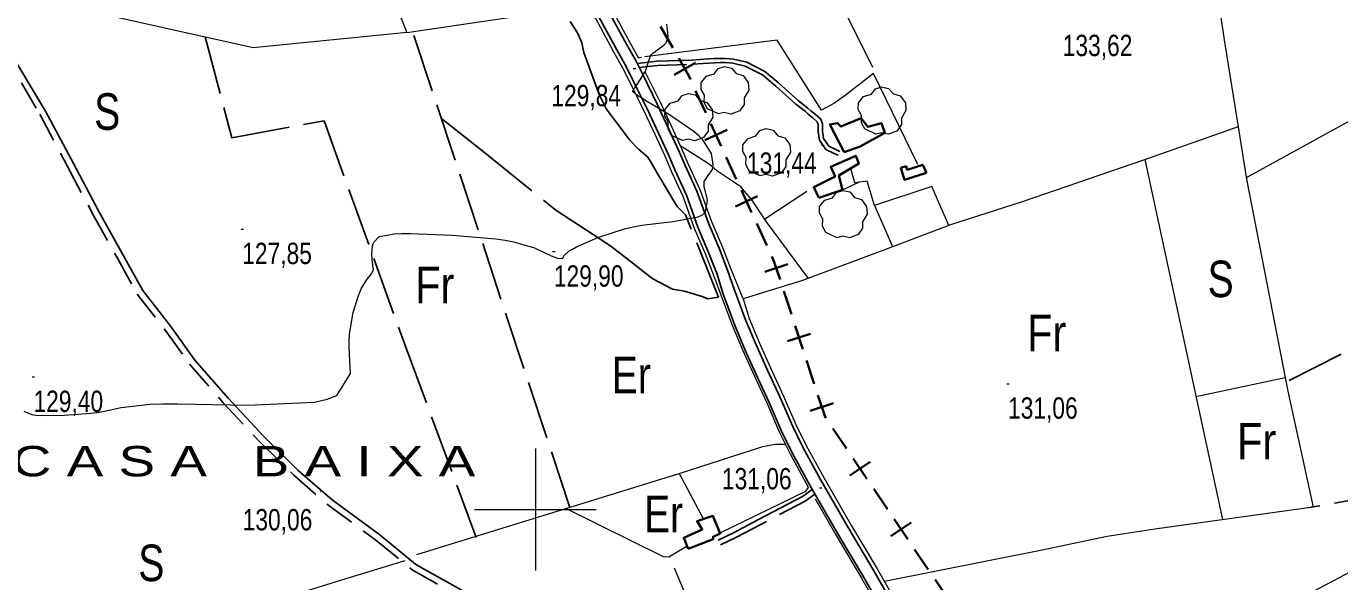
# Model space of a CAD drawing. Extents: x 487425 to 492029, y 4383576 to 4386788.
# Drawn here: x 487791 to 488330, y 4384470 to 4384698 of the extents above; entities that cross this region are included whole.
import ezdxf
from ezdxf.enums import TextEntityAlignment as Align

# ---------------------------------------------------------------- set-up
doc = ezdxf.new("R2010")
doc.units = 0
doc.header["$LTSCALE"] = 4
doc.linetypes.add('LONG_DASHED', pattern=[7.5, 6, -1.5])
doc.linetypes.add('MEDIUM_DASHED', pattern=[4.5, 3, -1.5])
for name, color, linetype, lineweight in [('1', 7, 'Continuous', 13), ('25', 7, 'LONG_DASHED', 25), ('29', 7, 'Continuous', 13), ('34', 7, 'Continuous', 35), ('36', 7, 'Continuous', 25), ('38', 7, 'Continuous', 25), ('47', 7, 'Continuous', 35), ('51', 7, 'Continuous', 13), ('7', 7, 'Continuous', 13), ('9', 7, 'Continuous', 13)]:
    doc.layers.add(name, color=color, linetype=linetype, lineweight=lineweight)
doc.layers.add('31', color=7, linetype='Continuous')
doc.layers.add('5', color=7, linetype='Continuous')

msp = doc.modelspace()

# ---------------------------------------------------------------- linework, layer by layer
at = {"layer": '1'}
for p, q in [((488000, 4384525), (488000, 4384475)), ((487975, 4384500), (488025, 4384500))]:
    msp.add_line(p, q, dxfattribs=at)
at = {"layer": '25'}
for p, q in [((488014.08, 4384500.9), (487949.62, 4384696.1)), ((488357.93, 4384577.1), (488308.32, 4384552.37))]:
    msp.add_line(p, q, dxfattribs=at)
for points in [[(487961.38, 4384660.51), (487979.9, 4384645.85), (488008.45, 4384622.87), (488023.72, 4384612.94), (488030.94, 4384608.06), (488041.95, 4384599.68), (488044.77, 4384597.32), (488048.19, 4384594.66), (488056.32, 4384590.44), (488061.26, 4384589.63), (488068.44, 4384587.38), (488070.9, 4384586.45), (488075.19, 4384587.22), (488061.69, 4384620.91), (488058.35, 4384624.18), (488057.54, 4384625.46), (488050.7, 4384636.94), (488047.68, 4384642.15), (488046.13, 4384644.57), (488042.34, 4384647.92), (488038.78, 4384651.56), (488033.76, 4384658.29), (488029.18, 4384664.34), (488026.17, 4384670.38), (488019.91, 4384687.56), (488019.13, 4384691.54), (488017.23, 4384695.61), (488014.21, 4384700.23)], [(487864.27, 4384693.94), (487875.25, 4384652.59), (487913.21, 4384659.51), (487946.89, 4384566.25), (487975.64, 4384488.5)], [(488360.81, 4384488.24), (488351.85, 4384506.8), (488318.7, 4384500.92)]]:
    msp.add_lwpolyline(points, dxfattribs=at)
at = {"layer": '29'}
for points in [[(488075.27, 4384662.4), (488070.73, 4384664.52), (488069.32, 4384667.06), (488069.42, 4384670.04), (488068.05, 4384672.45), (488068.09, 4384675.2), (488070.25, 4384677.8), (488073.44, 4384678.8), (488075.09, 4384680.99), (488077.66, 4384681.82), (488080.52, 4384681.17), (488082.47, 4384678.9), (488085.28, 4384678.08), (488087.41, 4384675.23), (488087.65, 4384672.1), (488085.77, 4384668.95), (488085.77, 4384666.27), (488083.95, 4384663.66), (488080.33, 4384662.32), (488077.56, 4384662.95)], [(488060.44, 4384651.39), (488055.9, 4384653.51), (488054.49, 4384656.05), (488054.59, 4384659.03), (488053.22, 4384661.44), (488053.26, 4384664.19), (488055.42, 4384666.79), (488058.61, 4384667.79), (488060.26, 4384669.98), (488062.83, 4384670.81), (488065.69, 4384670.16), (488067.64, 4384667.89), (488070.45, 4384667.07), (488072.58, 4384664.22), (488072.82, 4384661.09), (488070.94, 4384657.94), (488070.94, 4384655.26), (488069.12, 4384652.65), (488065.5, 4384651.31), (488062.73, 4384651.94)], [(488139.85, 4384654.09), (488135.31, 4384656.21), (488133.9, 4384658.75), (488134, 4384661.73), (488132.63, 4384664.14), (488132.67, 4384666.89), (488134.83, 4384669.49), (488138.02, 4384670.49), (488139.67, 4384672.68), (488142.24, 4384673.51), (488145.1, 4384672.86), (488147.05, 4384670.59), (488149.86, 4384669.77), (488151.99, 4384666.92), (488152.23, 4384663.79), (488150.35, 4384660.64), (488150.35, 4384657.96), (488148.53, 4384655.35), (488144.91, 4384654.01), (488142.14, 4384654.64)], [(488092.39, 4384636.93), (488087.85, 4384639.05), (488086.44, 4384641.59), (488086.54, 4384644.57), (488085.17, 4384646.98), (488085.21, 4384649.73), (488087.37, 4384652.33), (488090.56, 4384653.33), (488092.21, 4384655.52), (488094.78, 4384656.35), (488097.64, 4384655.7), (488099.59, 4384653.43), (488102.4, 4384652.61), (488104.53, 4384649.76), (488104.77, 4384646.63), (488102.89, 4384643.48), (488102.89, 4384640.8), (488101.07, 4384638.19), (488097.45, 4384636.85), (488094.68, 4384637.48)], [(488123.91, 4384611.58), (488119.37, 4384613.7), (488117.96, 4384616.24), (488118.06, 4384619.22), (488116.69, 4384621.63), (488116.73, 4384624.38), (488118.89, 4384626.98), (488122.08, 4384627.98), (488123.73, 4384630.17), (488126.3, 4384631), (488129.16, 4384630.35), (488131.11, 4384628.08), (488133.92, 4384627.26), (488136.05, 4384624.41), (488136.29, 4384621.28), (488134.41, 4384618.13), (488134.41, 4384615.45), (488132.59, 4384612.84), (488128.97, 4384611.5), (488126.2, 4384612.13)]]:
    msp.add_lwpolyline(points, close=True, dxfattribs=at)
at = {"layer": '34'}
for p, q in [((488051.45, 4384698.19), (488056.41, 4384689.51)), ((488065.72, 4384683.32), (488057.04, 4384678.35)), ((488065.82, 4384671.89), (488070, 4384662.8)), ((488078.72, 4384655.82), (488069.64, 4384651.64)), ((488072.09, 4384658.27), (488076.27, 4384649.19)), ((488078.36, 4384644.65), (488082.54, 4384635.56)), ((488091.26, 4384628.58), (488082.18, 4384624.4)), ((488084.63, 4384631.03), (488088.81, 4384621.95)), ((488090.91, 4384617.4), (488095.09, 4384608.32)), ((488103.7, 4384600.68), (488094.19, 4384597.56)), ((488102.06, 4384589.62), (488105.18, 4384580.12)), ((488106.74, 4384575.38), (488109.85, 4384565.88)), ((488113.05, 4384572.18), (488103.54, 4384569.07)), ((488111.41, 4384561.12), (488114.53, 4384551.62)), ((488122.4, 4384543.69), (488112.89, 4384540.57)), ((488122.17, 4384533.32), (488127.77, 4384525.04)), ((488137.51, 4384519.57), (488129.23, 4384513.96)), ((488130.57, 4384520.91), (488136.18, 4384512.62)), ((488138.98, 4384508.48), (488144.59, 4384500.2)), ((488154.33, 4384494.73), (488146.05, 4384489.13)), ((488147.38, 4384496.07), (488152.99, 4384487.79)), ((488155.79, 4384483.65), (488161.4, 4384475.37)), ((488164.19, 4384471.24), (488169.8, 4384462.95))]:
    msp.add_line(p, q, dxfattribs=at)
for points in [[(488058.89, 4384685.18), (488063, 4384678), (488063.72, 4384676.43)], [(488097.18, 4384603.79), (488098, 4384602), (488100.5, 4384594.37)], [(488116.09, 4384546.88), (488119, 4384538), (488119.37, 4384537.46)]]:
    msp.add_lwpolyline(points, dxfattribs=at)
at = {"layer": '36'}
for points in [[(488030.06, 4384704.56), (488037.43, 4384690.93), (488041.33, 4384683.96), (488044.07, 4384678.49), (488050.02, 4384666.41), (488054.72, 4384656.43), (488058.83, 4384647.43), (488061.6, 4384640.95), (488066.31, 4384630.72), (488071.05, 4384617.59), (488075.42, 4384607.28), (488078.92, 4384598.31), (488081.65, 4384590.5)], [(488026.08, 4384702.24), (488033.4, 4384688.72), (488037.26, 4384681.81), (488039.95, 4384676.45), (488045.87, 4384664.41), (488050.54, 4384654.49), (488054.62, 4384645.57), (488057.39, 4384639.08), (488062.05, 4384628.97), (488066.76, 4384615.91), (488071.16, 4384605.55), (488074.65, 4384596.59), (488077, 4384588.77)], [(488081.65, 4384590.5), (488086.37, 4384577.81), (488090.65, 4384567.62), (488095.25, 4384557.47), (488100.6, 4384545.98), (488105.56, 4384534.32), (488109.92, 4384525.64), (488117.24, 4384512.11), (488128.55, 4384492.58), (488139.09, 4384474.89), (488150.57, 4384454.8)], [(488077, 4384588.77), (488081.75, 4384575.98), (488086.1, 4384565.63), (488090.74, 4384555.4), (488096.06, 4384543.96), (488101.05, 4384532.24), (488105.52, 4384523.34), (488112.91, 4384509.68), (488124.28, 4384490.07), (488134.8, 4384472.39), (488146.25, 4384452.35)]]:
    msp.add_lwpolyline(points, dxfattribs=at)
at = {"layer": '38', "linetype": 'MEDIUM_DASHED'}
for points in [[(487779.74, 4384690.68), (487796.4, 4384662.21), (487807.82, 4384640.76), (487818.34, 4384620.97), (487828.28, 4384603.12), (487836.46, 4384588.37), (487848.09, 4384573.5), (487857.95, 4384559.67), (487871.77, 4384543.86), (487886.51, 4384528.08), (487900.7, 4384514.1), (487914.75, 4384501.89), (487934.42, 4384487.46), (487949.34, 4384475.26), (487970.33, 4384463.51), (487994.05, 4384450.1), (488013.2, 4384439.84), (488031.96, 4384431.72), (488051.87, 4384425.89), (488075.02, 4384419.37), (488101.05, 4384414.32), (488136.94, 4384407.99), (488175.23, 4384401.1)], [(488042.6, 4384681.43), (488050.17, 4384682.23), (488064.42, 4384682.74), (488071.19, 4384683.26), (488073.62, 4384683.39), (488076.07, 4384683.43), (488077.97, 4384683.41), (488081.08, 4384683.16), (488086.21, 4384681.94), (488093.23, 4384678.36), (488098.7, 4384673.8), (488106.96, 4384666.42), (488110.81, 4384663.47), (488111.99, 4384662.26), (488114.03, 4384660.71), (488115.81, 4384659.17), (488116.17, 4384658.08), (488116.16, 4384657.05), (488116.14, 4384655.17), (488116.67, 4384651.55), (488119.32, 4384647.81), (488122.69, 4384646.16), (488124.34, 4384645.38)], [(488114.84, 4384506.35), (488110.87, 4384503.49), (488092.36, 4384493.79), (488082.39, 4384488.5), (488075.98, 4384485.5)]]:
    msp.add_lwpolyline(points, dxfattribs=at)
at = {"layer": '38'}
for points in [[(487781.71, 4384691.75), (487798.75, 4384663.55), (487810.21, 4384642.03), (487820.71, 4384622.26), (487830.64, 4384604.44), (487838.72, 4384589.87), (487850.26, 4384575.11), (487860.07, 4384561.35), (487873.77, 4384545.67), (487888.45, 4384529.97), (487902.54, 4384516.08), (487916.44, 4384504), (487936.07, 4384489.6), (487950.86, 4384477.51), (487971.66, 4384465.87), (487995.36, 4384452.47), (488014.37, 4384442.27), (488032.88, 4384434.26), (488052.62, 4384428.48), (488075.64, 4384422.01), (488101.54, 4384416.98), (488137.41, 4384410.65), (488173.66, 4384404.13)], [(488041.76, 4384683.1), (488050.05, 4384683.97), (488064.32, 4384684.48), (488071.07, 4384685), (488073.56, 4384685.13), (488076.07, 4384685.17), (488078.05, 4384685.15), (488081.35, 4384684.88), (488086.81, 4384683.59), (488094.19, 4384679.82), (488099.84, 4384675.12), (488108.08, 4384667.76), (488111.97, 4384664.78), (488113.14, 4384663.57), (488115.13, 4384662.07), (488117.31, 4384660.17), (488117.91, 4384658.35), (488117.9, 4384657.03), (488117.88, 4384655.29), (488118.34, 4384652.22), (488120.49, 4384649.18), (488123.45, 4384647.73), (488125.08, 4384646.96)], [(488113.7, 4384508.23), (488109.71, 4384505.37), (488091.34, 4384495.73), (488081.41, 4384490.46), (488075.05, 4384487.48)]]:
    msp.add_lwpolyline(points, dxfattribs=at)
at = {"layer": '47'}
for points in [[(488126.88, 4384646.65), (488121.01, 4384657.97), (488124.16, 4384658.61), (488125.42, 4384657.25), (488133.87, 4384660.68), (488136.53, 4384657.12), (488142.17, 4384658.63), (488143.48, 4384654.64), (488133.43, 4384648.98)], [(488116.46, 4384627.94), (488126.18, 4384631.28), (488124.67, 4384637.08), (488132.83, 4384642.01), (488131.59, 4384645.17), (488121.41, 4384640.71), (488123.09, 4384636.64), (488114.34, 4384632.24)], [(488160.62, 4384638.17), (488151.66, 4384635.34), (488150.12, 4384640.2), (488152.26, 4384640.9), (488152.75, 4384639.4), (488159.11, 4384641.48)], [(488062.76, 4384483.91), (488073.08, 4384487.84), (488073.02, 4384488.82), (488075.96, 4384490.21), (488072.89, 4384497.37), (488066.41, 4384495.2), (488068.55, 4384491.8), (488060.94, 4384488.36)]]:
    msp.add_lwpolyline(points, close=True, dxfattribs=at)
at = {"layer": '51'}
for p, q in [((488110.42, 4384738.19), (488138.45, 4384681.56)), ((488042.16, 4384685.52), (488043.64, 4384685.7)), ((488250.41, 4384643.6), (488282.24, 4384495.87)), ((488126.18, 4384631.28), (488132.82, 4384634.36)), ((488111.47, 4384630.47), (488094.24, 4384619.22)), ((488271.34, 4384546.46), (488307.96, 4384554.19)), ((488058.99, 4384514.79), (488069, 4384496.07)), ((488056.97, 4384476.02), (488078.96, 4384424.53))]:
    msp.add_line(p, q, dxfattribs=at)
for points in [[(488249.41, 4384810.99), (488257.56, 4384797.61), (488271.18, 4384774.87), (488272.19, 4384771.41), (488272.84, 4384769.45), (488273.48, 4384766), (488278.75, 4384721.15), (488283.28, 4384690.94), (488288.67, 4384657.12), (488292.18, 4384635.54), (488309.04, 4384548.63), (488319.45, 4384501.02), (488254.46, 4384492.01), (488234.92, 4384489), (488207.47, 4384483.16), (488143.36, 4384470.47)], [(487911.21, 4384786.32), (487947.16, 4384695.74), (488021.53, 4384706.75)], [(488078.05, 4384583.24), (488073.3, 4384596.05), (488069.82, 4384605.01), (488065.4, 4384615.38), (488060.71, 4384628.42), (488056.06, 4384638.49), (488053.29, 4384644.98), (488049.23, 4384653.87), (488044.56, 4384663.78), (488038.65, 4384675.8), (488035.98, 4384681.13), (488032.13, 4384688.02), (488024.83, 4384701.5), (488016.67, 4384714.46), (488007.26, 4384730.97), (487999.17, 4384746.06), (487987.79, 4384769.73), (487979.06, 4384787.23)], [(488022.8, 4384718.95), (488023.14, 4384718.33), (488031.34, 4384705.31), (488038.73, 4384691.64), (488042.29, 4384685.3)], [(488292.06, 4384636.27), (488367.87, 4384677.91), (488441.15, 4384716.05)], [(487947.16, 4384695.74), (487884, 4384689.55), (487810.28, 4384705.96)], [(488157.06, 4384641.66), (488138.88, 4384678.93), (488127.22, 4384669.91), (488122.53, 4384666.58), (488117.55, 4384663.94), (488099.34, 4384692.58), (488044.95, 4384685.86)], [(488085.4, 4384586.45), (488080.29, 4384598.86), (488076.79, 4384607.84), (488072.43, 4384618.13), (488067.68, 4384631.28), (488062.95, 4384641.55), (488060.18, 4384648.03), (488056.06, 4384657.05), (488051.35, 4384667.05), (488045.39, 4384679.15), (488045.11, 4384679.72)], [(488288.68, 4384657.05), (488249.8, 4384643.38), (488199.94, 4384626.24), (488170.58, 4384616.9), (488143.76, 4384606.77), (488109.78, 4384593.96), (488085.4, 4384586.45)], [(488112.19, 4384594.88), (488094.97, 4384618.13), (488088.92, 4384627.05), (488084.33, 4384632.51), (488074.5, 4384639), (488071.46, 4384641.58), (488066.39, 4384644.87), (488059.68, 4384649.13)], [(488139.31, 4384624.76), (488136.27, 4384634.77), (488131.16, 4384634.15), (488129.52, 4384640.01)], [(488169.81, 4384616.62), (488162.8, 4384632.52), (488139.31, 4384624.76), (488146.71, 4384607.89)], [(488085.4, 4384586.45), (488087.77, 4384578.37), (488092.03, 4384568.22), (488096.62, 4384558.1), (488101.98, 4384546.59), (488106.93, 4384534.96), (488111.26, 4384526.34), (488118.56, 4384512.85), (488129.85, 4384493.35), (488140.39, 4384475.65), (488151.88, 4384455.55), (488164.23, 4384433.65), (488176.99, 4384411.77), (488178.55, 4384408.77)], [(488078, 4384583.36), (488080.87, 4384575.63), (488085.23, 4384565.25), (488089.88, 4384555), (488095.19, 4384543.57), (488100.19, 4384531.84), (488104.68, 4384522.9), (488112.08, 4384509.21), (488112.16, 4384509.08)], [(487951.33, 4384481.5), (488058.99, 4384514.79), (488093.4, 4384525.87), (488098.36, 4384526.79), (488102.68, 4384526.89)], [(488075.88, 4384490.42), (488111.04, 4384507.59), (488112.16, 4384509.08)], [(488114.88, 4384504.4), (488123.46, 4384489.59), (488133.98, 4384471.91), (488145.42, 4384451.88), (488157.79, 4384429.96), (488170.49, 4384408.19), (488178.25, 4384393.18), (488187.49, 4384377.04), (488195.29, 4384363.37), (488202.23, 4384351.3), (488209, 4384337.75), (488213.78, 4384328.22), (488213.9, 4384328.01)], [(488062.33, 4384484.98), (488054.84, 4384480.4), (488052.67, 4384480.65), (488012.55, 4384500.43)], [(488243.25, 4384396.71), (488229.24, 4384418.77), (488361.1, 4384488.39), (488398.73, 4384417.9)], [(487848.91, 4384449.01), (487922.26, 4384471.7), (487946.5, 4384479.16)]]:
    msp.add_lwpolyline(points, dxfattribs=at)
at = {"layer": '7'}
for p, q in [((488040.2, 4384681.02), (488041.2, 4384681.02)), ((488117.56, 4384649.53), (488118.56, 4384649.53)), ((487879.05, 4384615.11), (487880.05, 4384615.11)), ((488007.08, 4384605.85), (488008.08, 4384605.85)), ((487793.28, 4384554.42), (487794.28, 4384554.42)), ((488193.64, 4384551.66), (488194.64, 4384551.66)), ((488116.71, 4384508.87), (488117.71, 4384508.87)), ((487911.59, 4384507.68), (487912.59, 4384507.68))]:
    msp.add_line(p, q, dxfattribs=at)
at = {"layer": '9'}
for points in [[(488069.38, 4384634.58), (488070.95, 4384637.15), (488072.69, 4384639.55), (488072.9, 4384640.47), (488072.99, 4384641.49), (488072.33, 4384646.07), (488068.82, 4384651.71), (488067.11, 4384653.41), (488065.08, 4384655.15), (488055.06, 4384661.93), (488045.37, 4384667.75), (488043.54, 4384668.9), (488042.07, 4384669.85), (488039.88, 4384671.61), (488040.49, 4384672.6), (488040.81, 4384673.08), (488041.19, 4384673.64), (488043.06, 4384676.36), (488044.97, 4384679.49), (488045.36, 4384680.31), (488045.69, 4384681.1), (488046.41, 4384683.78), (488047.27, 4384686.14), (488047.69, 4384686.72), (488048.19, 4384687.28), (488050.67, 4384689.07), (488053.09, 4384690.81), (488053.55, 4384691.35), (488053.92, 4384691.9), (488054.53, 4384694.1), (488054.3, 4384697.07), (488054.14, 4384698.12), (488053.93, 4384699.26)], [(487789.89, 4384540.43), (487793.13, 4384538.95), (487794.76, 4384538.72), (487796.72, 4384538.57), (487806.48, 4384538.67), (487817.28, 4384539.54), (487819.89, 4384539.88), (487822.34, 4384540.25), (487829.82, 4384541.94), (487841.72, 4384543.26), (487846.95, 4384543.4), (487853.02, 4384543.45), (487881.92, 4384542.81), (487909.3, 4384544.03), (487914.41, 4384545.24), (487918.45, 4384546.84), (487924.09, 4384555.77), (487923.43, 4384566.56), (487923.5, 4384569.32), (487923.67, 4384571.99), (487925.17, 4384580.82), (487927.38, 4384587.91), (487928, 4384589.49), (487928.61, 4384590.9), (487930.86, 4384594.57), (487932.64, 4384596.76), (487932.96, 4384597.23), (487933.21, 4384597.64), (487933.48, 4384598.64), (487933.25, 4384599.94), (487933.18, 4384600.53), (487933.1, 4384601.24), (487932.8, 4384604.64), (487933.06, 4384608.26), (487933.34, 4384609.1), (487933.71, 4384609.87), (487935.82, 4384612.07), (487942.08, 4384613.21), (487945.06, 4384613.32), (487948.6, 4384613.34), (487965.89, 4384612.64), (487983.73, 4384611.06), (487987.61, 4384610.52), (487991.03, 4384609.94), (487999.56, 4384607.45), (488004.38, 4384605.11), (488005.47, 4384604.62), (488006.46, 4384604.19), (488009.12, 4384603.18), (488010.71, 4384602.99), (488011.02, 4384603.07), (488011.28, 4384603.2), (488011.73, 4384604.19), (488013.92, 4384606.15), (488015.27, 4384606.91), (488016.94, 4384607.76), (488025.65, 4384611.59), (488036.96, 4384615.31), (488040.27, 4384616.09), (488043.66, 4384616.76), (488056.52, 4384618.26), (488066.82, 4384620.09), (488068.59, 4384620.97), (488069.89, 4384622.01), (488070.66, 4384627.12), (488069.32, 4384632.4), (488069.28, 4384633.56), (488069.38, 4384634.58)]]:
    msp.add_lwpolyline(points, dxfattribs=at)

# ---------------------------------------------------------------- texts
at = {"layer": '31'}
for s, width, p in [('S', 0.8, (487824.09, 4384655.84)), ('S', 0.8, (488281.52, 4384587.16)), ('Fr', 0.85, (487958.66, 4384584.69)), ('Fr', 0.85, (488210.04, 4384564.96)), ('Er', 0.8, (488039.39, 4384547.71)), ('Fr', 0.85, (488296.3, 4384520.58)), ('Er', 0.8, (488052.64, 4384490.7)), ('S', 0.8, (487842.21, 4384470.63))]:
    msp.add_text(s, height=15, dxfattribs=dict(at, width=width)).set_placement(p, align=Align.CENTER)
at = {"layer": '5', "width": 1.35}
msp.add_text('S A   C A S A   B A I X A', height=12.49, dxfattribs=at).set_placement((487729.73, 4384513.62))
at = {"layer": '7', "width": 0.8}
for s, p in [('133,62', (488216.62, 4384686.1)), ('129,84', (488006.54, 4384665.53)), ('131,44', (488086.91, 4384637.8)), ('127,85', (487879.55, 4384600.74)), ('129,90', (488007.58, 4384591.48)), ('129,40', (487793.78, 4384540.05)), ('131,06', (488194.14, 4384537.29)), ('131,06', (488076.62, 4384508.29)), ('130,06', (487879.74, 4384491.46))]:
    msp.add_text(s, height=8.75, dxfattribs=at).set_placement(p)

doc.saveas('drawing.dxf')
